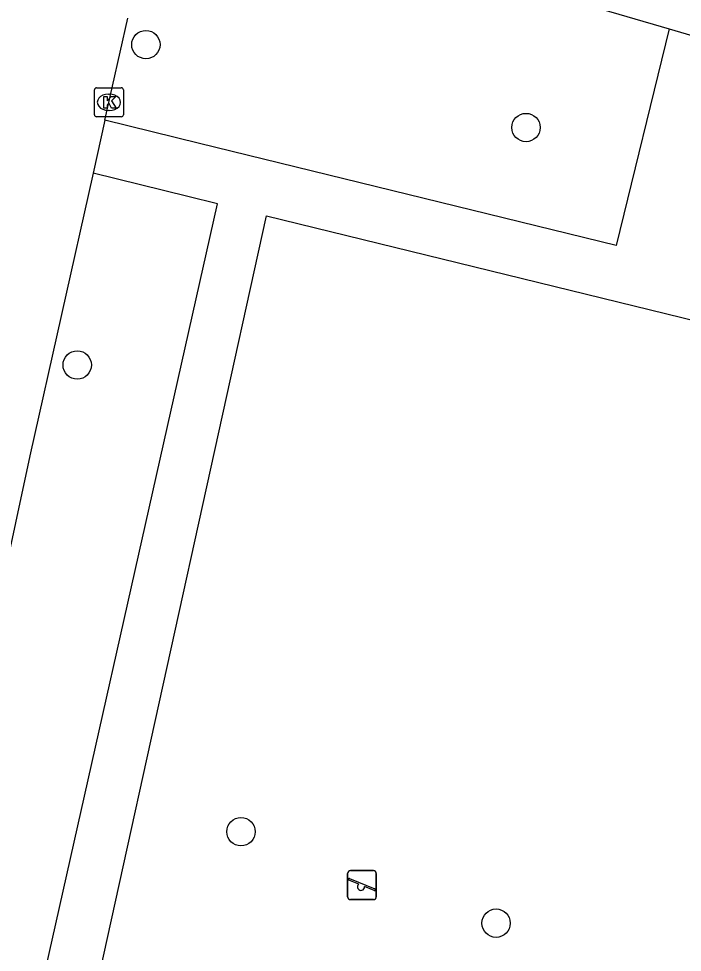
# Model space of a CAD drawing. Extents: x 160026 to 161302, y 384757 to 385701.
# Drawn here: x 160572.18 to 160595.07, y 385106.46 to 385138.66 of the extents above; entities that cross this region are included whole.
import ezdxf

# ---------------------------------------------------------------- set-up
doc = ezdxf.new("R2010")
doc.units = 0
for name, color, linetype in [('IMGEO_Boom', 7, 'Continuous'), ('IMGEO_Kolk', 7, 'Continuous'), ('IMGEO_Rijbaan_lokaal_open', 7, 'Continuous'), ('IMGEO_Speelvoorziening', 7, 'Continuous'), ('IMGEO_Voetpad_halfverhard', 7, 'Continuous'), ('IMGEO_Voetpad_open', 7, 'Continuous')]:
    doc.layers.add(name, color=color, linetype=linetype)

msp = doc.modelspace()

# ---------------------------------------------------------------- linework, layer by layer
at = {"layer": 'IMGEO_Boom'}
for centre in [(160576.571, 385137.769), (160589.681, 385134.909), (160574.203, 385126.718), (160579.851, 385110.62), (160588.649, 385107.465)]:
    msp.add_circle(centre, 0.489, dxfattribs=at)
at = {"layer": 'IMGEO_Kolk'}
for p, q in [((160574.796, 385135.352), (160574.796, 385136.204)), ((160574.871, 385136.278), (160575.723, 385136.278)), ((160575.284, 385136.058), (160575.309, 385136.058)), ((160575.797, 385136.204), (160575.797, 385135.352)), ((160575.307, 385135.498), (160575.282, 385135.498)), ((160575.723, 385135.278), (160574.871, 385135.278))]:
    msp.add_line(p, q, dxfattribs=at)
for points in [[(160574.796, 385135.352), (160574.796, 385136.204)], [(160574.871, 385136.278), (160575.723, 385136.278)], [(160575.797, 385136.204), (160575.797, 385135.352)], [(160575.117, 385135.978), (160575.24, 385135.978), (160575.24, 385135.827), (160575.37, 385135.978), (160575.534, 385135.978), (160575.388, 385135.827), (160575.541, 385135.578), (160575.389, 385135.578), (160575.304, 385135.742), (160575.24, 385135.675), (160575.24, 385135.578), (160575.117, 385135.578), (160575.117, 385135.978)], [(160575.723, 385135.278), (160574.871, 385135.278)]]:
    msp.add_lwpolyline(points, dxfattribs=at)
for centre, start, end in [((160574.873, 385136.202), 91.552, 178.448), ((160574.873, 385136.202), 91.552, 178.448), ((160575.721, 385136.202), 1.552, 88.448), ((160575.721, 385136.202), 1.552, 88.448), ((160574.873, 385135.354), 181.552, 268.448), ((160574.873, 385135.354), 181.552, 268.448), ((160575.721, 385135.354), 271.552, 358.448), ((160575.721, 385135.354), 271.552, 358.448)]:
    msp.add_arc(centre, 0.0765, start, end, dxfattribs=at)
for centre, major_axis, ratio, start_param, end_param in [((160575.283, 385135.778), (-0.387, 0.002), 0.722429, 4.712389, 7.853982), ((160575.308, 385135.778), (-0.39, 0.002), 0.717154, 1.570796, 4.712389)]:
    msp.add_ellipse(centre, major_axis=major_axis, ratio=ratio, start_param=start_param, end_param=end_param, dxfattribs=at)
at = {"layer": 'IMGEO_Rijbaan_lokaal_open'}
for points in [[(160575.157, 385135.158), (160575.945, 385138.686)], [(160575.157, 385135.158), (160574.748, 385133.329)], [(160574.748, 385133.329), (160572.571, 385123.582), (160566.132, 385093.537), (160561.106, 385071.043)]]:
    msp.add_lwpolyline(points, dxfattribs=at)
at = {"layer": 'IMGEO_Speelvoorziening'}
for p, q in [((160583.527, 385108.378), (160583.527, 385109.178)), ((160583.527, 385109.178), (160583.527, 385108.378)), ((160583.596, 385109.003), (160584.472, 385108.65)), ((160583.627, 385109.278), (160584.417, 385109.278)), ((160584.417, 385109.278), (160583.627, 385109.278)), ((160584.517, 385109.178), (160584.517, 385108.378)), ((160584.517, 385108.378), (160584.517, 385109.178)), ((160583.91, 385108.806), (160583.571, 385108.943)), ((160584.448, 385108.59), (160584.108, 385108.727)), ((160584.417, 385108.278), (160583.627, 385108.278)), ((160583.627, 385108.278), (160584.417, 385108.278))]:
    msp.add_line(p, q, dxfattribs=at)
for centre, radius, start, end in [((160583.627, 385109.178), 0.1, 90, 180), ((160583.627, 385109.178), 0.1, 90, 180), ((160583.584, 385108.973), 0.0327, 68.078, 248.078), ((160584.417, 385109.178), 0.1, 0, 90), ((160584.417, 385109.178), 0.1, 360, 90), ((160583.989, 385108.716), 0.12, 130.9928, 5.1632), ((160584.46, 385108.62), 0.0327, 248.078, 68.078), ((160583.627, 385108.378), 0.1, 180, 270), ((160583.627, 385108.378), 0.1, 180, 270), ((160584.417, 385108.378), 0.1, 270, 0), ((160584.417, 385108.378), 0.1, 270, 0)]:
    msp.add_arc(centre, radius, start, end, dxfattribs=at)
at = {"layer": 'IMGEO_Voetpad_halfverhard'}
for points in [[(160594.614, 385138.311), (160592.785, 385130.842), (160578.425, 385134.358), (160575.157, 385135.158)], [(160571.746, 385099.761), (160579.038, 385132.279), (160578.019, 385132.528), (160574.748, 385133.329)], [(160573.602, 385099.491), (160580.73, 385131.864), (160601.673, 385126.736), (160601.584, 385121.69), (160601.571, 385120.941), (160601.218, 385100.91)]]:
    msp.add_lwpolyline(points, dxfattribs=at)
at = {"layer": 'IMGEO_Voetpad_open'}
for points in [[(160582.863, 385141.748), (160594.614, 385138.311)], [(160594.614, 385138.311), (160596.884, 385137.647)]]:
    msp.add_lwpolyline(points, dxfattribs=at)

doc.saveas('drawing.dxf')
